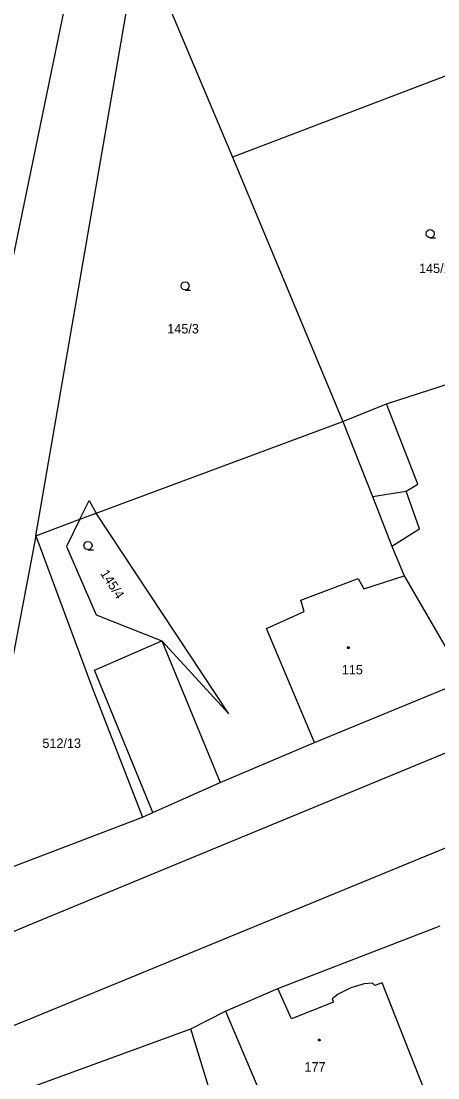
# Model space of a CAD drawing. Extents: x -757994 to -755874, y -1047691 to -1046119.
# Drawn here: x -756746.7 to -756709.2, y -1046918 to -1046822.8 of the extents above; entities that cross this region are included whole.
import ezdxf

# ---------------------------------------------------------------- set-up
doc = ezdxf.new("R2010")
doc.units = 0
doc.layers.add('katastrální mapa', color=7, linetype='Continuous')

msp = doc.modelspace()

# ---------------------------------------------------------------- linework, layer by layer
at = {"layer": 'katastrální mapa'}
for p, q in [((-756736.73, -1046792.06), (-756764.8, -1046928)), ((-756735.77, -1046815.87), (-756727.66, -1046835.08)), ((-756745.4, -1046869.16), (-756736.96, -1046820.4)), ((-756701.19, -1046825), (-756727.66, -1046835.08)), ((-756727.66, -1046835.08), (-756717.72, -1046858.89)), ((-756745.69, -1046904.09), (-756612.98, -1046849.23)), ((-756713.81, -1046857.29), (-756699.67, -1046852.72)), ((-756717.72, -1046858.89), (-756713.81, -1046857.29)), ((-756710.98, -1046864.52), (-756713.81, -1046857.29)), ((-756739.97, -1046867.14), (-756717.72, -1046858.89)), ((-756717.72, -1046858.89), (-756715.07, -1046865.63)), ((-756712.01, -1046865.14), (-756710.98, -1046864.52)), ((-756715.07, -1046865.63), (-756712.01, -1046865.14)), ((-756715.07, -1046865.63), (-756713.31, -1046870.1)), ((-756710.83, -1046868.53), (-756712.01, -1046865.14)), ((-756741.42, -1046867.68), (-756740.58, -1046865.98)), ((-756740.58, -1046865.98), (-756739.97, -1046867.14)), ((-756745.4, -1046869.16), (-756741.42, -1046867.68)), ((-756741.42, -1046867.68), (-756742.63, -1046870.13)), ((-756741.42, -1046867.68), (-756739.97, -1046867.14)), ((-756728.01, -1046885.21), (-756739.97, -1046867.14)), ((-756713.31, -1046870.1), (-756710.83, -1046868.53)), ((-756745.4, -1046869.16), (-756751.36, -1046900.43)), ((-756745.4, -1046869.16), (-756740.38, -1046882.68)), ((-756742.63, -1046870.13), (-756739.97, -1046876.28)), ((-756713.31, -1046870.1), (-756712.2, -1046872.77)), ((-756721.52, -1046874.96), (-756716.35, -1046873)), ((-756716.35, -1046873), (-756715.85, -1046873.95)), ((-756715.85, -1046873.95), (-756712.2, -1046872.77)), ((-756712.2, -1046872.77), (-756706.75, -1046882.2)), ((-756721.23, -1046875.98), (-756721.52, -1046874.96)), ((-756724.61, -1046877.53), (-756721.23, -1046875.98)), ((-756739.97, -1046876.28), (-756734.05, -1046878.63)), ((-756720.27, -1046887.79), (-756724.61, -1046877.53)), ((-756740.11, -1046881.26), (-756734.05, -1046878.63)), ((-756734.05, -1046878.63), (-756728.01, -1046885.21)), ((-756734.05, -1046878.63), (-756728.79, -1046891.38)), ((-756734.92, -1046893.92), (-756740.11, -1046881.26)), ((-756740.38, -1046882.68), (-756735.8, -1046894.51)), ((-756720.27, -1046887.79), (-756706.75, -1046882.2)), ((-756728.79, -1046891.38), (-756720.27, -1046887.79)), ((-756734.85, -1046894.09), (-756728.79, -1046891.38)), ((-756746.37, -1046912.83), (-756698.86, -1046893.31)), ((-756735.8, -1046894.51), (-756734.85, -1046894.09)), ((-756734.85, -1046894.09), (-756734.92, -1046893.92)), ((-756751.36, -1046900.43), (-756735.8, -1046894.51)), ((-756783.55, -1046919.66), (-756745.69, -1046904.09)), ((-756723.6, -1046909.92), (-756708.96, -1046904.3)), ((-756728.3, -1046911.96), (-756723.6, -1046909.92)), ((-756731.43, -1046913.55), (-756728.3, -1046911.96)), ((-756773.92, -1046923.88), (-756746.37, -1046912.83)), ((-756746.4, -1046919.03), (-756731.43, -1046913.55)), ((-756727.79, -1046925.49), (-756731.43, -1046913.55))]:
    msp.add_line(p, q, dxfattribs=at)
for points in [[(-756709.86, -1046842.34), (-756710.05, -1046842.29), (-756710.185, -1046842.155), (-756710.235, -1046841.97), (-756710.185, -1046841.785), (-756710.05, -1046841.65), (-756709.865, -1046841.6), (-756709.68, -1046841.65), (-756709.545, -1046841.785), (-756709.495, -1046841.975), (-756709.545, -1046842.165), (-756709.68, -1046842.3), (-756709.87, -1046842.35), (-756709.37, -1046842.35)], [(-756731.94, -1046847.03), (-756732.13, -1046846.98), (-756732.265, -1046846.845), (-756732.315, -1046846.66), (-756732.265, -1046846.475), (-756732.13, -1046846.34), (-756731.945, -1046846.29), (-756731.76, -1046846.34), (-756731.625, -1046846.475), (-756731.575, -1046846.665), (-756731.625, -1046846.855), (-756731.76, -1046846.99), (-756731.95, -1046847.04), (-756731.45, -1046847.04)], [(-756740.7, -1046870.41), (-756740.89, -1046870.36), (-756741.025, -1046870.225), (-756741.075, -1046870.04), (-756741.025, -1046869.855), (-756740.89, -1046869.72), (-756740.705, -1046869.67), (-756740.52, -1046869.72), (-756740.385, -1046869.855), (-756740.335, -1046870.045), (-756740.385, -1046870.235), (-756740.52, -1046870.37), (-756740.71, -1046870.42), (-756740.21, -1046870.42)], [(-756728.3, -1046911.96), (-756723.61, -1046923.02), (-756715.86, -1046919.95), (-756715.49, -1046920.91), (-756710.42, -1046918.93), (-756714.18, -1046909.41), (-756714.84, -1046909.66), (-756715.07, -1046909.46), (-756715.8, -1046909.5), (-756717.01, -1046909.87), (-756718.14, -1046910.43), (-756718.68, -1046910.86), (-756718.56, -1046911.16), (-756722.36, -1046912.67), (-756723.6, -1046909.92)]]:
    msp.add_lwpolyline(points, dxfattribs=at)
for points in [[(-756717.24, -1046879.155), (-756717.19, -1046879.165), (-756717.165, -1046879.21), (-756717.155, -1046879.24), (-756717.165, -1046879.285), (-756717.205, -1046879.32), (-756717.24, -1046879.325), (-756717.285, -1046879.31), (-756717.315, -1046879.28), (-756717.325, -1046879.24), (-756717.315, -1046879.195), (-756717.275, -1046879.16)], [(-756719.85, -1046914.485), (-756719.8, -1046914.495), (-756719.775, -1046914.54), (-756719.765, -1046914.57), (-756719.775, -1046914.615), (-756719.815, -1046914.65), (-756719.85, -1046914.655), (-756719.895, -1046914.64), (-756719.925, -1046914.61), (-756719.935, -1046914.57), (-756719.925, -1046914.525), (-756719.885, -1046914.49)]]:
    msp.add_lwpolyline(points, close=True, dxfattribs=at)

# ---------------------------------------------------------------- texts
for s, p in [('145/1', (-756710.862, -1046845.51)), ('145/3', (-756733.55, -1046850.95)), ('115', (-756717.822, -1046881.65)), ('512/13', (-756744.807, -1046888.27)), ('177', (-756721.183, -1046917.41))]:
    msp.add_text(s, height=0.85, dxfattribs=at).set_placement(p)
msp.add_text('145/4', height=0.85, rotation=302.92279, dxfattribs=at).set_placement((-756739.631, -1046872.555))

doc.saveas('drawing.dxf')
